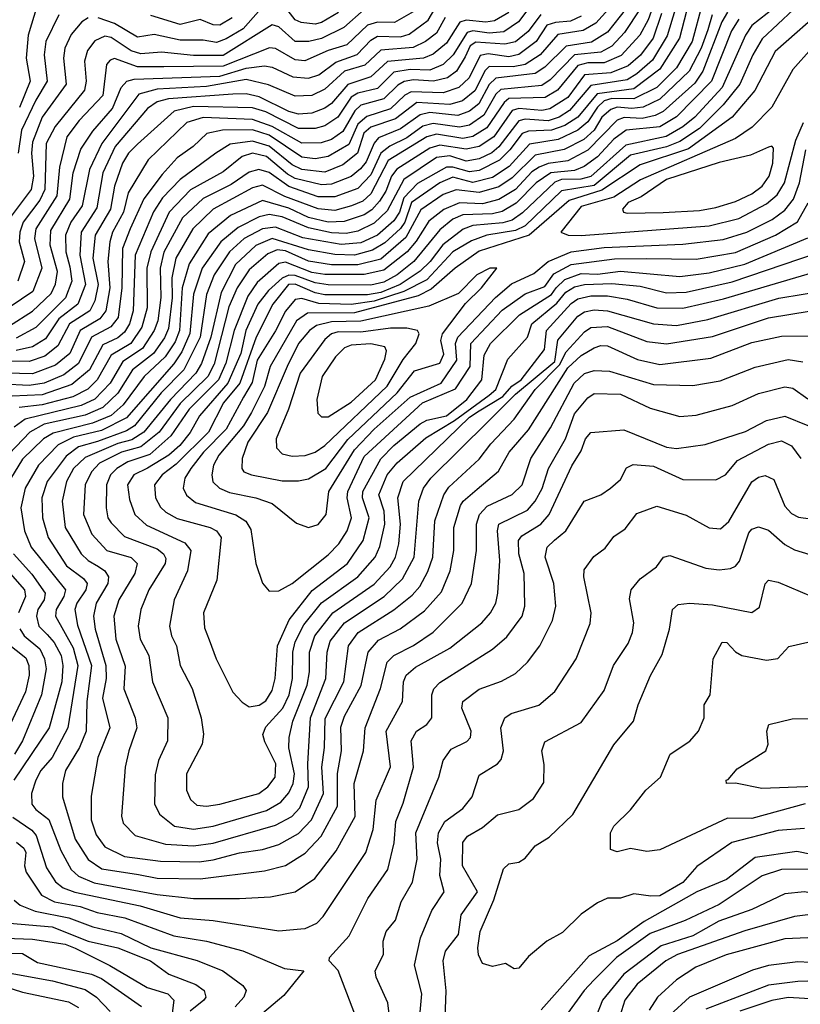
# Model space of a CAD drawing. Extents: x 1308313 to 1441400, y 959662 to 1036319.
# Tile 329 of 656: x 1358736 to 1361112, y 1009573 to 1012572. Entities that reach past the tile are written whole.
import ezdxf

# ---------------------------------------------------------------- set-up
doc = ezdxf.new("R2010")
doc.units = 0

msp = doc.modelspace()

# ---------------------------------------------------------------- linework, layer by layer
at = {"layer": '0CON10XD'}
for points in [[(1360756.1, 1012683.9), (1360707.4, 1012522.6), (1360661.8, 1012448.2), (1360615, 1012406.5), (1360585, 1012388.7), (1360475, 1012371.7), (1360409.9, 1012295), (1360378.4, 1012275), (1360345, 1012263.9), (1360275, 1012268.4), (1360255, 1012264), (1360195, 1012184.9), (1360173.4, 1012166.6), (1360135, 1012148), (1360095, 1012140.9), (1360045, 1012156.8), (1360005, 1012152.1), (1359905.4, 1012085), (1359855, 1011989.2), (1359815, 1011951.8), (1359765, 1011928.1), (1359729.7, 1011920.3), (1359685, 1011922.9), (1359615, 1011938.2), (1359535, 1011971.4), (1359495, 1011978.6), (1359465, 1011970.8), (1359401.5, 1011938.5), (1359348.6, 1011895), (1359292, 1011815), (1359265, 1011735.5), (1359254.2, 1011615.8), (1359229.7, 1011560.3), (1359205, 1011523.3), (1359060.9, 1011359.1), (1358985, 1011320.9), (1358899.9, 1011300.1), (1358852.9, 1011277.1), (1358793.3, 1011215), (1358752.6, 1011145), (1358740.1, 1011085), (1358750.9, 1011015), (1358770.9, 1010965), (1358875.4, 1010835.4), (1358870.7, 1010815), (1358846.8, 1010775), (1358845.5, 1010755), (1358898.7, 1010658.7), (1358912.9, 1010605), (1358882.2, 1010415), (1358834.8, 1010325), (1358800.3, 1010285), (1358785.5, 1010255), (1358772.4, 1010215), (1358772.7, 1010182.7), (1358785, 1010165.8), (1358825.3, 1010135.3), (1358861.1, 1010041.1), (1358893.1, 1009983.1), (1358915, 1009963.6), (1358963, 1009943), (1359155, 1009907.7), (1359264.8, 1009895.2), (1359405, 1009894.8)], [(1361187.2, 1012692.8), (1360996.4, 1012513.6), (1360967.2, 1012465), (1360928.4, 1012375), (1360877.3, 1012312.7), (1360805, 1012240.4), (1360745, 1012200.4), (1360705, 1012184.9), (1360595, 1012159.1), (1360485, 1012066.9), (1360385, 1012050), (1360275, 1011943.4), (1360245, 1011929.9), (1360158.5, 1011915), (1360111.6, 1011898.4), (1360055, 1011864.9), (1359975, 1011779.9), (1359905.7, 1011744.3), (1359815, 1011714.5), (1359745, 1011704.4), (1359646.9, 1011707), (1359595, 1011722.6), (1359575, 1011720), (1359545, 1011684.4), (1359515, 1011624.4), (1359458.5, 1011535), (1359443.4, 1011466.6), (1359417.5, 1011422.5), (1359364.4, 1011325), (1359295.6, 1011255), (1359256.9, 1011205), (1359239, 1011175), (1359233.8, 1011145), (1359244, 1011124), (1359271.5, 1011101.5), (1359394, 1011064), (1359424.8, 1011044.8), (1359439.2, 1011019.2), (1359455.3, 1010915.3), (1359475.5, 1010855.5), (1359495, 1010831.2)], [(1361105, 1012664.4), (1360965, 1012554.4), (1360945, 1012524.2), (1360874.7, 1012365), (1360791.1, 1012275), (1360754.3, 1012245.7), (1360703.9, 1012216.1), (1360580.8, 1012189.2), (1360475, 1012094.6), (1360443.9, 1012086.1), (1360385, 1012084.8), (1360365, 1012076.4), (1360266.6, 1011983.4), (1360235, 1011961.4), (1360206.8, 1011953.2), (1360115.4, 1011944.6), (1360086.2, 1011933.8), (1360024.1, 1011885.9), (1359985.8, 1011835), (1359955, 1011805.6), (1359894.1, 1011765), (1359835, 1011740.7), (1359795, 1011733.6), (1359665, 1011733.3), (1359635, 1011739.5), (1359575, 1011766.6), (1359554.2, 1011765), (1359507.1, 1011705), (1359456.3, 1011605), (1359405.8, 1011465), (1359356.8, 1011405), (1359310.9, 1011315), (1359212.2, 1011217.8), (1359170.2, 1011185), (1359146.6, 1011155), (1359149.5, 1011115), (1359165, 1011086.8), (1359181.4, 1011071.4), (1359215, 1011052.7), (1359315.4, 1011025), (1359335, 1011014.7), (1359349.8, 1010995), (1359336.2, 1010865), (1359295.8, 1010765), (1359299.1, 1010719.1), (1359312.6, 1010682.6), (1359334, 1010625), (1359385, 1010523.3), (1359412.9, 1010492.9), (1359435, 1010478.9)], [(1360295, 1012618.9), (1360254.8, 1012565.2), (1360209.7, 1012535), (1360165, 1012530.2), (1360115, 1012537.3), (1360097.7, 1012532.3), (1360055.1, 1012464.9), (1360025, 1012434.9), (1359985, 1012418.3), (1359925, 1012420.3), (1359875, 1012411.4), (1359825, 1012362.2), (1359765, 1012347.6), (1359745, 1012335.9), (1359704.8, 1012275.2), (1359665, 1012248.2), (1359635, 1012240.6), (1359585, 1012240.5), (1359485, 1012290.9), (1359445, 1012303.6), (1359265, 1012307.5), (1359206.8, 1012293.2), (1359095, 1012193), (1359067.6, 1012165), (1359049.5, 1012135), (1359024.9, 1012065.1), (1359012.9, 1011995), (1358965.6, 1011915), (1358959.2, 1011845), (1358975.3, 1011764.7), (1358965.3, 1011715), (1358949.6, 1011685), (1358887.8, 1011645), (1358851.9, 1011578.1), (1358813.1, 1011546.9), (1358765, 1011530.6), (1358645, 1011532.7)], [(1360668.1, 1012625), (1360648.8, 1012571.2), (1360623.3, 1012525), (1360567.3, 1012462.7), (1360515, 1012440.2), (1360465, 1012440), (1360435, 1012432.4), (1360373.4, 1012356.6), (1360335.5, 1012334.5), (1360225, 1012331.4), (1360210.6, 1012319.4), (1360158.1, 1012241.9), (1360115, 1012216), (1360085, 1012210.2), (1360005, 1012223.3), (1359975, 1012214.7), (1359857.3, 1012142.7), (1359805, 1012041.2), (1359780.5, 1012019.5), (1359746, 1012005), (1359695, 1011990.3), (1359645, 1011996), (1359543.6, 1012033.6), (1359475, 1012067.6), (1359445, 1012059.4), (1359324.9, 1011995.1), (1359263.1, 1011935), (1359211.1, 1011845), (1359199.1, 1011785), (1359200.1, 1011725), (1359188.7, 1011631.3), (1359177.2, 1011602.8), (1359143.2, 1011555), (1359079.1, 1011505), (1359035, 1011434.6), (1358989.4, 1011390.6), (1358935, 1011367), (1358810.3, 1011339.7), (1358766.5, 1011315), (1358660.7, 1011205)], [(1358705, 1011639.4), (1358775, 1011684), (1358832.4, 1011737.6), (1358845, 1011766.4), (1358851.1, 1011805), (1358828.7, 1011885), (1358830.8, 1011929.2), (1358889.1, 1012025), (1358898.6, 1012105), (1358922.7, 1012177.3), (1358958.3, 1012231.7), (1359018.5, 1012301.5), (1359045.3, 1012364.7), (1359062.1, 1012385), (1359085, 1012390.2), (1359345, 1012400), (1359425, 1012423.8), (1359481.2, 1012431.2), (1359505, 1012427.2), (1359567.8, 1012397.8), (1359615, 1012393.2), (1359646.3, 1012403.7), (1359698.1, 1012441.9), (1359763.8, 1012466.2), (1359805, 1012509), (1359825, 1012521.5), (1359895, 1012519.4), (1359922, 1012528), (1359979.3, 1012570.7), (1360013.2, 1012626.8)], [(1360547.7, 1012625), (1360489.3, 1012560.7), (1360451.4, 1012538.6), (1360373.8, 1012526.2), (1360320.3, 1012465), (1360275.1, 1012434.9), (1360237.7, 1012427.7), (1360165, 1012429.2), (1360152.8, 1012417.2), (1360121.8, 1012355), (1360083.8, 1012325), (1360045, 1012313.1), (1359945, 1012320), (1359879.8, 1012270.2), (1359805, 1012244.2), (1359783.8, 1012226.2), (1359764.8, 1012165.2), (1359720, 1012130), (1359665, 1012107.3), (1359595, 1012115.4), (1359565, 1012129.3), (1359495, 1012186.6), (1359445, 1012201.5), (1359377, 1012193), (1359333.4, 1012165), (1359225, 1012084.8), (1359170.8, 1012029.2), (1359143.1, 1011986.9), (1359088.1, 1011855), (1359081.1, 1011685), (1359070.1, 1011645), (1359055, 1011620.1), (1359035, 1011602.7), (1358988.8, 1011581.2), (1358948.7, 1011505), (1358895, 1011460.5), (1358805, 1011428.7), (1358713.1, 1011425)], [(1360773.2, 1012625), (1360744.3, 1012515), (1360685, 1012420.6), (1360605, 1012361.6), (1360494.1, 1012345.9), (1360434.8, 1012275.2), (1360395, 1012249.1), (1360355, 1012235.4), (1360285, 1012232.3), (1360265.2, 1012225), (1360228.5, 1012175), (1360196.1, 1012143.9), (1360135, 1012111.9), (1360105, 1012108), (1360055, 1012122.8), (1360035, 1012122.2), (1359946.9, 1012073.1), (1359905, 1012028.9), (1359892.6, 1011985), (1359875, 1011959.5), (1359825, 1011915.7), (1359775, 1011891.6), (1359715, 1011886.9), (1359597.5, 1011907.5), (1359515, 1011939.9), (1359475, 1011934.5), (1359418.9, 1011905), (1359375, 1011864.2), (1359328.4, 1011795), (1359305.1, 1011735), (1359285.1, 1011604.9), (1359235.6, 1011505), (1359166.7, 1011435), (1359085.4, 1011334.6), (1359060.9, 1011319.1), (1358973.1, 1011286.9), (1358915, 1011270.7), (1358877.5, 1011242.5), (1358820.1, 1011165), (1358803.3, 1011115), (1358805.8, 1011055), (1358823.1, 1010995), (1358878.8, 1010908.8), (1358930.2, 1010870.2), (1358941.7, 1010855), (1358937.3, 1010835), (1358910.4, 1010795), (1358904.3, 1010775), (1358912.3, 1010727.7), (1358954.3, 1010605), (1358940.8, 1010495), (1358938.1, 1010405), (1358918.2, 1010355), (1358875.6, 1010285), (1358866.7, 1010245), (1358866.4, 1010205), (1358905, 1010075.4), (1358944.3, 1010014.3), (1358986.4, 1009985), (1359097.8, 1009967.8), (1359155, 1009956.9), (1359285, 1009954.9)], [(1359485, 1012621.6), (1359416.1, 1012543.9), (1359365, 1012513), (1359335, 1012502), (1359295, 1012509.2), (1359225, 1012509.8), (1359145, 1012526.6), (1359095, 1012518.2), (1359025, 1012559.8), (1358975, 1012577.8)], [(1359706.2, 1012593.8), (1359655, 1012563.3), (1359635, 1012557.8), (1359593.1, 1012563.1), (1359575, 1012571.6), (1359535, 1012622.4)], [(1359940.6, 1012599.4), (1359876.7, 1012563.3), (1359825, 1012564.3), (1359795.2, 1012555), (1359732.1, 1012495), (1359675, 1012478.1), (1359603.8, 1012446.2), (1359575, 1012449.1), (1359515, 1012484.1), (1359496.2, 1012486.2), (1359355, 1012429.9), (1359175, 1012428.6), (1359095, 1012428.2), (1359025, 1012453.9), (1359011.2, 1012448.8), (1359000, 1012435), (1358989.1, 1012340.9), (1358917.2, 1012265), (1358879.2, 1012215), (1358857.3, 1012122.7), (1358848.9, 1012035), (1358785.1, 1011935), (1358781.7, 1011905), (1358803.5, 1011815), (1358776.1, 1011743.9), (1358675, 1011676)], [(1360690.1, 1012590.1), (1360663.8, 1012515), (1360626.2, 1012463.8), (1360588.5, 1012431.5), (1360535, 1012410.3), (1360455.8, 1012404.2), (1360404.4, 1012335), (1360349.9, 1012299.9), (1360325, 1012294.7), (1360255, 1012301), (1360235, 1012295.1), (1360178.9, 1012215), (1360134.9, 1012185.1), (1360095, 1012177.2), (1360015, 1012189.3), (1359985, 1012180.2), (1359884, 1012116), (1359868, 1012095), (1359850.8, 1012049.2), (1359831.3, 1012018.7), (1359807.8, 1011992.2), (1359785, 1011977.3), (1359723.4, 1011956.6), (1359675, 1011955.4), (1359615, 1011969.3), (1359555, 1011997.9), (1359475, 1012021.2), (1359377.3, 1011975), (1359310.1, 1011919.9), (1359251.9, 1011828.1), (1359230.9, 1011755), (1359222.2, 1011625), (1359209.7, 1011590.3), (1359179.2, 1011545), (1359114.6, 1011485), (1359051.1, 1011398.9), (1359015, 1011366.5), (1358957.4, 1011342.6), (1358837.9, 1011312.1), (1358808.8, 1011295), (1358745, 1011233.2), (1358697.2, 1011155)], [(1360625.1, 1012605), (1360577, 1012533), (1360538.6, 1012491.4), (1360505, 1012472.7), (1360424.8, 1012465), (1360351, 1012389), (1360325, 1012371.8), (1360200.9, 1012359.1), (1360185.6, 1012344.4), (1360149, 1012281), (1360105, 1012250.8), (1360075, 1012244.1), (1359995, 1012255.1), (1359962.9, 1012247.1), (1359915, 1012211.6), (1359863.2, 1012186.8), (1359835, 1012165.5), (1359805, 1012099.1), (1359765, 1012057.8), (1359695, 1012032.4), (1359645, 1012031.9), (1359555, 1012063.4), (1359495, 1012106.7), (1359464.4, 1012115.6), (1359435, 1012107), (1359379.8, 1012070.2), (1359295, 1012027.6), (1359231.3, 1011968.7), (1359175, 1011863.8), (1359163.5, 1011815), (1359165.3, 1011725.3), (1359156.6, 1011655), (1359145.8, 1011625), (1359110.2, 1011569.8), (1359049.6, 1011530.4), (1359011.9, 1011465), (1358965, 1011416.4), (1358923.7, 1011396.3), (1358753, 1011355), (1358719.3, 1011330.7)], [(1360225, 1012593.7), (1360181.8, 1012568.2), (1360155, 1012563.9), (1360095, 1012569.8), (1360075.6, 1012564.4), (1360035, 1012500.2), (1359995, 1012467), (1359965, 1012454.1), (1359856.1, 1012443.9), (1359805, 1012397.4), (1359735, 1012374.5), (1359685, 1012316.7), (1359665, 1012301.8), (1359625, 1012286.7), (1359585, 1012284.2), (1359555, 1012292.6), (1359465, 1012337), (1359425, 1012345.8), (1359384.9, 1012344.9), (1359188.9, 1012331.1), (1359155, 1012321.2), (1359125, 1012301.5), (1359026.9, 1012185), (1358989.6, 1012105), (1358971.4, 1011998.6), (1358923.3, 1011925), (1358919.1, 1011855), (1358936.1, 1011765), (1358913, 1011705), (1358855, 1011661.1), (1358815, 1011599.7), (1358775, 1011575.6), (1358725.6, 1011564.4)], [(1359785, 1012603.1), (1359722.4, 1012547.6), (1359655.2, 1012514.8), (1359615.8, 1012505.8), (1359575, 1012505.8), (1359525, 1012550.4), (1359505, 1012555.9), (1359355, 1012463.1), (1359265, 1012462.3), (1359167.6, 1012472.4), (1359105, 1012467.6), (1359075, 1012477.3), (1359015, 1012517.2), (1358995, 1012521.4), (1358965, 1012507.1), (1358942.3, 1012477.7), (1358933.3, 1012445), (1358938.6, 1012385), (1358933.2, 1012356.8), (1358843.7, 1012246.3), (1358817.1, 1012195), (1358812.5, 1012055), (1358797.8, 1012022.2), (1358746.6, 1011955), (1358736.7, 1011925), (1358734.9, 1011895), (1358750.5, 1011835), (1358730.9, 1011775)], [(1358789.8, 1012615), (1358762.1, 1012525), (1358755.9, 1012455), (1358767.5, 1012385), (1358735.8, 1012304.2)], [(1360812.3, 1012615), (1360782.8, 1012505), (1360735.1, 1012425), (1360675, 1012365.1), (1360605, 1012330.2), (1360538.3, 1012331.6), (1360515, 1012325.1), (1360494.4, 1012305.6), (1360465, 1012260.2), (1360435.1, 1012234.9), (1360375, 1012206.9), (1360287.8, 1012192.2), (1360225.6, 1012125), (1360175, 1012090.9), (1360115, 1012075.4), (1360055, 1012091.8), (1360014.5, 1012075), (1359928.7, 1012015), (1359908.4, 1011955), (1359895, 1011936), (1359848, 1011892), (1359810, 1011870), (1359755, 1011854.4), (1359695, 1011856.9), (1359615, 1011870.6), (1359505, 1011904.9), (1359455, 1011884.4), (1359393.5, 1011826.5), (1359348.9, 1011741.1), (1359318.1, 1011605), (1359289.6, 1011525), (1359272.6, 1011495), (1359194.7, 1011415), (1359113.6, 1011315), (1359077.9, 1011292.2), (1359035, 1011281.3), (1358935, 1011238.5), (1358900.4, 1011205), (1358878.4, 1011165), (1358865.5, 1011105), (1358874.5, 1011025), (1358923.6, 1010945), (1358944.3, 1010924.3), (1358976, 1010906), (1358995, 1010892.8), (1359006.4, 1010875), (1359004, 1010855), (1358969.4, 1010795), (1358960.7, 1010755), (1358965.7, 1010715), (1358998, 1010605), (1358999.1, 1010565), (1358987.8, 1010505), (1359010.2, 1010415), (1358974.3, 1010325), (1358953.2, 1010206.8), (1358954, 1010135), (1358969, 1010089), (1358995, 1010052), (1359055, 1010022.5), (1359165, 1010008.6), (1359282.8, 1010007.2)], [(1360890.9, 1012595), (1360873.7, 1012565), (1360815.1, 1012414.9), (1360791.5, 1012378.5), (1360695, 1012292), (1360670.5, 1012279.5), (1360631.1, 1012271.1), (1360576.5, 1012273.5), (1360555, 1012265.3), (1360465, 1012173.9), (1360405, 1012141.5), (1360345, 1012133.8), (1360317.4, 1012122.6), (1360295, 1012108.2), (1360245, 1012054.7), (1360195, 1012024.5), (1360145, 1012011.1), (1360075, 1012014.2), (1360026.7, 1011993.3), (1359981.5, 1011958.5), (1359943, 1011897), (1359915.2, 1011864.8), (1359845, 1011808.8), (1359784.3, 1011795.7), (1359665, 1011795.4), (1359625, 1011801.5), (1359545, 1011832.8), (1359525, 1011828.9), (1359458.6, 1011771.4), (1359430.4, 1011729.6), (1359388.9, 1011625), (1359364, 1011526), (1359341.2, 1011475), (1359251.9, 1011385), (1359196.1, 1011303.9), (1359132.7, 1011247.3), (1359064.8, 1011225), (1359031.5, 1011205), (1359012.3, 1011185), (1359000.3, 1011155), (1358999.1, 1011085), (1359004.8, 1011055), (1359015, 1011038.8), (1359055, 1010997.5), (1359155, 1010960.5), (1359174.3, 1010945), (1359180.5, 1010930.5), (1359179.1, 1010915), (1359129.2, 1010835), (1359105.2, 1010775), (1359096.6, 1010725), (1359102.9, 1010685), (1359129.1, 1010635), (1359140.5, 1010555), (1359187.1, 1010445), (1359186.2, 1010375), (1359158.2, 1010315), (1359148.5, 1010271.5), (1359146.7, 1010183.3), (1359161.9, 1010151.9), (1359207.8, 1010115), (1359265, 1010106.2)], [(1361195.4, 1012614.6), (1361035.6, 1012475), (1360974.1, 1012355.9), (1360905.1, 1012274.9), (1360771.6, 1012178.4), (1360625, 1012129.7), (1360507.7, 1012052.3), (1360408.5, 1012021.5), (1360287.1, 1011915), (1360135, 1011866.7), (1360061.7, 1011815), (1359988.8, 1011751.2), (1359949.3, 1011730.7), (1359755, 1011678.5), (1359611.7, 1011678.3), (1359578.5, 1011655), (1359498.8, 1011515), (1359480.8, 1011455), (1359441.7, 1011375), (1359417.7, 1011335), (1359342.1, 1011245), (1359326.5, 1011215), (1359320.7, 1011185), (1359324.5, 1011164.5), (1359344.6, 1011144.6), (1359375, 1011131.6), (1359455.4, 1011115.4), (1359505, 1011098.4), (1359578.4, 1011038.4), (1359615, 1011025.5)], [(1360583.2, 1012606.8), (1360525, 1012534.2), (1360476.5, 1012503.5), (1360399, 1012491), (1360335, 1012426.8), (1360305, 1012407.9), (1360185, 1012394), (1360165, 1012374.3), (1360134.1, 1012315), (1360105, 1012292.8), (1360069.7, 1012279.7)], [(1360322.2, 1012587.8), (1360284.2, 1012535.8), (1360245, 1012504), (1360213.3, 1012496.7), (1360125, 1012503.5), (1360107.7, 1012492.3), (1360091.8, 1012458.2), (1360066, 1012415), (1360038.8, 1012395), (1359995.9, 1012384.1), (1359935, 1012388.6), (1359906.1, 1012383.9), (1359887.2, 1012372.8), (1359845, 1012330.9), (1359775, 1012310.9), (1359756, 1012294), (1359719.3, 1012230.7), (1359685, 1012207.3), (1359653.8, 1012196.2), (1359595, 1012195.5), (1359505, 1012246.9), (1359445, 1012268.2), (1359295, 1012273.8), (1359245, 1012258.8), (1359126.9, 1012145), (1359066.1, 1012043.9), (1359052.1, 1011985), (1359019, 1011925), (1359010, 1011895), (1359004.5, 1011835), (1359010.5, 1011755), (1358998.5, 1011685), (1358979.8, 1011660.2), (1358920.3, 1011625), (1358888.3, 1011555), (1358845, 1011519), (1358775, 1011492.7), (1358655, 1011495.7)], [(1360445, 1012582), (1360413, 1012567), (1360367.3, 1012562.7), (1360340.8, 1012555), (1360307.9, 1012505), (1360255, 1012465.3), (1360225, 1012458.8), (1360162, 1012468), (1360137.3, 1012462.7), (1360104.6, 1012395), (1360072.9, 1012365), (1360025, 1012349.4), (1359927.6, 1012352.4), (1359908.3, 1012341.7), (1359865, 1012300.3), (1359792.8, 1012277.2), (1359765, 1012253.1), (1359737.9, 1012192.1), (1359674.9, 1012155.1), (1359635, 1012148.3), (1359595, 1012153.5), (1359495, 1012220), (1359445, 1012236), (1359353.8, 1012235), (1359305.4, 1012225), (1359264.2, 1012185.8), (1359215, 1012150.6), (1359169.8, 1012100.2), (1359113.7, 1012026.3), (1359072.4, 1011935), (1359049.5, 1011875), (1359047.5, 1011755), (1359035.8, 1011665), (1359013.4, 1011636.6), (1358954.9, 1011605), (1358915.1, 1011525), (1358870.2, 1011489.8), (1358811.1, 1011465), (1358765, 1011457.5), (1358685, 1011461.6)], [(1358945, 1012577), (1358925, 1012565.2), (1358893.3, 1012526.7), (1358873.9, 1012485), (1358869.7, 1012455), (1358877.5, 1012375), (1358804.4, 1012275), (1358775, 1012198.4), (1358771.6, 1012165), (1358777.8, 1012095), (1358771, 1012055), (1358703.7, 1011965)], [(1360031.6, 1012578.4), (1360005, 1012530.8), (1359970.9, 1012505), (1359933.4, 1012486.6), (1359835, 1012479.4), (1359786.7, 1012433.3), (1359724.8, 1012415), (1359665, 1012359.9), (1359625, 1012340.7), (1359575, 1012338.5), (1359493.5, 1012373.5), (1359425, 1012389.7), (1359305, 1012368.3), (1359155, 1012360.6), (1359098.4, 1012345), (1358985.9, 1012195), (1358948.3, 1012115), (1358926.7, 1012005), (1358891.4, 1011955), (1358876, 1011915), (1358876.2, 1011865), (1358888.8, 1011818.8), (1358894.7, 1011775), (1358876, 1011725), (1358785.7, 1011634.3), (1358725, 1011601.4)], [(1358855, 1012586.7), (1358815.5, 1012505), (1358810.3, 1012465), (1358819.7, 1012385), (1358785, 1012327), (1358742.1, 1012235), (1358731.9, 1012165)], [(1360843.5, 1012586.5), (1360830.5, 1012540.5), (1360810.7, 1012485), (1360773.8, 1012415), (1360685, 1012329.5), (1360634.2, 1012305.8), (1360599.1, 1012300.9), (1360555, 1012305.7), (1360535, 1012297.9), (1360508.5, 1012275), (1360484.9, 1012235), (1360453, 1012207), (1360393.4, 1012176.6), (1360305, 1012159.1), (1360235, 1012089.9), (1360195, 1012062.6), (1360135, 1012045.2), (1360065, 1012053.2), (1360025, 1012039.1), (1359956.9, 1011993.1), (1359911.2, 1011908.8), (1359835, 1011842), (1359765, 1011825.1), (1359685, 1011825.1), (1359615, 1011835.8), (1359545, 1011867.4), (1359519.6, 1011870.4), (1359491.5, 1011858.5), (1359435, 1011810), (1359398.2, 1011755), (1359373.1, 1011696.9), (1359327.8, 1011522.2), (1359308.9, 1011485), (1359225, 1011402.8), (1359160.6, 1011315), (1359105, 1011270.4), (1359045.8, 1011254.2), (1358979.5, 1011220.5), (1358954.2, 1011195), (1358935.2, 1011155), (1358930.2, 1011065), (1358956, 1011005), (1359001.4, 1010955), (1359075, 1010933.3), (1359093.8, 1010915), (1359086.3, 1010885), (1359038.3, 1010805), (1359022.6, 1010755), (1359028.4, 1010685), (1359057.5, 1010602.5), (1359053.4, 1010533.4), (1359088.1, 1010445), (1359093.1, 1010415), (1359068, 1010345), (1359057.6, 1010295), (1359045.8, 1010145.8), (1359050.8, 1010125), (1359087.2, 1010087.2), (1359180.4, 1010060.4), (1359265, 1010055.1)], [(1360925, 1012573.6), (1360902.4, 1012537.6), (1360842, 1012385), (1360735, 1012275.4), (1360684.6, 1012245.4), (1360582.6, 1012235), (1360545, 1012208.2), (1360495, 1012153.6), (1360454, 1012125), (1360425, 1012112.8), (1360352.6, 1012105), (1360307.9, 1012075), (1360247, 1012013), (1360205, 1011987.2), (1360175, 1011980.3), (1360085, 1011977.6), (1360055, 1011963.8), (1360015, 1011931.2), (1359935.4, 1011835), (1359885, 1011794.7), (1359845, 1011772.6), (1359805, 1011763), (1359675, 1011763.8), (1359635, 1011769.9), (1359575, 1011792.9), (1359555, 1011793.3), (1359535.3, 1011784.7), (1359493.2, 1011746.8), (1359461, 1011705), (1359424.3, 1011625), (1359409.1, 1011555), (1359369.8, 1011465), (1359283.2, 1011365), (1359255.1, 1011314.9), (1359224, 1011275), (1359190, 1011245), (1359125, 1011206.1), (1359083.2, 1011185), (1359064.1, 1011155), (1359070.4, 1011110.4), (1359086.5, 1011065), (1359122.4, 1011032.4), (1359238.3, 1010978.3), (1359257, 1010955), (1359247.3, 1010892.7), (1359206.2, 1010805), (1359192.3, 1010725), (1359198.4, 1010695), (1359213.7, 1010665), (1359224.7, 1010605), (1359261.1, 1010535), (1359288.8, 1010445), (1359295.3, 1010395.3), (1359291.3, 1010365), (1359244.2, 1010275), (1359244.2, 1010225), (1359256.2, 1010196.2), (1359275, 1010179.7), (1359305, 1010176.6)], [(1359383.1, 1012576.9), (1359345, 1012554.6), (1359325, 1012555.7), (1359285, 1012571.9), (1359225, 1012556.8), (1359135, 1012584.9)], [(1361147.2, 1012485), (1361089.8, 1012420.2), (1361025.1, 1012304.9), (1360965.6, 1012244.4), (1360915, 1012209.7), (1360626, 1012084), (1360545, 1012031.6), (1360445, 1012002.7), (1360382.9, 1011925), (1360405.7, 1011915.7), (1360445, 1011914.6)], [(1360069.7, 1012279.7), (1359985, 1012288.6), (1359955, 1012281.9), (1359895, 1012239.7), (1359828.5, 1012211.5), (1359814.8, 1012195.2), (1359791, 1012139), (1359773, 1012117), (1359745, 1012094.6), (1359685, 1012071), (1359655, 1012068.4), (1359575, 1012087.9), (1359551.1, 1012101.1), (1359487.8, 1012155), (1359445, 1012165.3), (1359412.9, 1012155), (1359355, 1012108.4), (1359256.3, 1012053.7), (1359191, 1011985), (1359135.1, 1011865), (1359123.2, 1011815), (1359123.9, 1011693.9), (1359107.9, 1011635), (1359074.4, 1011585.6), (1359015, 1011549.5), (1358971.8, 1011475), (1358943.6, 1011446.4), (1358897.4, 1011422.6), (1358805, 1011398.2), (1358735, 1011390.3)], [(1360445, 1011914.6), (1360835, 1011943.9), (1360925, 1011965.9), (1361009.2, 1012010.8), (1361041.6, 1012038.4), (1361064.1, 1012075), (1361098.6, 1012205), (1361121.4, 1012258.6)], [(1359615, 1011025.5), (1359645, 1011034.6), (1359669.1, 1011065), (1359677.4, 1011135), (1359755, 1011262), (1359815, 1011324.1), (1359925, 1011422), (1360018.7, 1011465), (1360066.9, 1011535), (1360062.4, 1011585), (1360069.5, 1011605), (1360184.4, 1011725.6), (1360233.2, 1011766.8), (1360301.2, 1011798.8), (1360345, 1011834.9), (1360415.2, 1011864.8), (1360515, 1011878.1), (1360755, 1011888.2), (1360877.3, 1011902.7), (1360949.7, 1011925), (1361026.5, 1011963.5), (1361065, 1011991.4), (1361091.5, 1012025), (1361110.2, 1012075), (1361128.9, 1012175)], [(1360585, 1011982.9), (1360695, 1011984.6), (1360805, 1011990.5), (1360855, 1011999.7), (1360915, 1012017.6), (1360965, 1012041.8), (1360995.6, 1012065), (1361017.6, 1012095), (1361029, 1012135), (1361030.9, 1012180.9), (1361025, 1012186.4), (1361015, 1012183.6), (1360960.8, 1012159.2), (1360865, 1012136.4), (1360705, 1012084.6), (1360627.9, 1012032.1), (1360588.5, 1012015), (1360570.9, 1011995), (1360574.4, 1011985), (1360585, 1011982.9)], [(1359495, 1010831.2), (1359525, 1010832.2), (1359565, 1010854.7), (1359675, 1010942.2), (1359707.5, 1010975), (1359733.1, 1011015), (1359745.6, 1011054.4), (1359732.7, 1011115), (1359735.1, 1011135), (1359785, 1011241), (1359962.1, 1011405), (1360062.8, 1011447.2), (1360107, 1011515), (1360109.8, 1011585), (1360205, 1011687.4), (1360275, 1011736.4), (1360335, 1011759.5), (1360361.9, 1011798.1), (1360415, 1011825.9), (1360547, 1011843), (1360645, 1011844.1), (1360795, 1011842.1), (1360915, 1011862.2), (1361036.8, 1011915), (1361104.1, 1011955.9), (1361135.9, 1012014.1)], [(1359435, 1010478.9), (1359465, 1010483.9), (1359485, 1010497.1), (1359505, 1010528.9), (1359513.7, 1010565), (1359521, 1010665), (1359556.5, 1010743.5), (1359626.7, 1010833.2), (1359734.1, 1010915.9), (1359782.1, 1010985), (1359799.7, 1011055), (1359779.5, 1011115), (1359780.2, 1011135), (1359835, 1011234), (1359874.8, 1011275), (1359955, 1011341.3), (1359975, 1011352), (1360035.2, 1011365), (1360097.3, 1011415), (1360142.7, 1011475), (1360149.7, 1011550.3), (1360169.1, 1011585), (1360257.2, 1011672.8), (1360354.9, 1011735), (1360368.9, 1011755), (1360395, 1011780.6), (1360445, 1011798.3), (1360495, 1011796.2), (1360565, 1011805.7), (1360745, 1011789.7), (1360835, 1011800.6), (1360942.9, 1011827.1), (1361135, 1011907.3)], [(1359305, 1010176.6), (1359345, 1010182.5), (1359463.8, 1010215), (1359491.6, 1010235), (1359513.5, 1010265), (1359516, 1010305), (1359481.8, 1010371.8), (1359476.4, 1010395), (1359485, 1010417.5), (1359537.4, 1010475), (1359556.5, 1010515), (1359566.1, 1010565), (1359567.1, 1010645), (1359575, 1010677.3), (1359601.1, 1010728.9), (1359654.6, 1010795.4), (1359765.6, 1010874.4), (1359818.1, 1010935), (1359832.5, 1010967.5), (1359847.6, 1011035), (1359845.4, 1011075), (1359829.7, 1011125), (1359854.9, 1011185.1), (1359885, 1011222.3), (1359972.1, 1011297.9), (1360059.1, 1011350.9), (1360165, 1011428.3), (1360185.1, 1011445), (1360222.1, 1011537.9), (1360282.3, 1011605), (1360295.2, 1011645), (1360371.3, 1011708.7), (1360398, 1011742), (1360425, 1011758.2), (1360455, 1011765.3), (1360538, 1011768), (1360625, 1011759.8), (1360705, 1011740.1), (1360765, 1011741.5), (1360905, 1011773.6), (1361165, 1011861.6)], [(1359265, 1010106.2), (1359325, 1010114.9), (1359487.1, 1010162.9), (1359531.2, 1010188.8), (1359555, 1010216.8), (1359568.2, 1010245), (1359572.5, 1010275), (1359555.8, 1010354.2), (1359556.3, 1010385), (1359567.3, 1010435), (1359611.2, 1010545), (1359618.3, 1010585), (1359618.2, 1010645), (1359634.6, 1010695.4), (1359689, 1010765), (1359815, 1010852.3), (1359863.5, 1010905), (1359880, 1010935), (1359890.5, 1010975), (1359895.1, 1011035), (1359887.3, 1011115), (1359903.2, 1011165), (1360105, 1011361.3), (1360135, 1011380.9), (1360206.4, 1011423.6), (1360234.2, 1011455.8), (1360263, 1011475), (1360333.3, 1011566.7), (1360339.3, 1011625), (1360415, 1011707.8), (1360435, 1011721.2), (1360475, 1011730.4), (1360525, 1011730.3), (1360585, 1011720.7), (1360675, 1011693.8), (1360755, 1011692.7), (1360878.8, 1011721.2), (1361195.1, 1011814.9)], [(1359535, 1011167), (1359585, 1011167), (1359615, 1011173.7), (1359668, 1011205), (1359735, 1011292.8), (1359885.1, 1011435), (1359937.4, 1011502.6), (1360015, 1011525.6), (1360026.7, 1011553.3), (1360018.1, 1011595), (1360023, 1011615), (1360092.7, 1011707.3), (1360141.6, 1011755), (1360188.8, 1011815), (1360166.7, 1011815), (1360127.8, 1011795), (1360071.9, 1011738.1), (1359981, 1011699), (1359775, 1011653.1), (1359685, 1011651.7), (1359639.4, 1011640.6), (1359618.3, 1011625), (1359585, 1011585.6), (1359549.9, 1011515), (1359489.9, 1011375), (1359431, 1011285), (1359413.2, 1011235), (1359412.7, 1011205), (1359418.5, 1011195), (1359441.9, 1011185), (1359535, 1011167)], [(1359265, 1010055.1), (1359325, 1010063.1), (1359515, 1010118), (1359564.7, 1010145.3), (1359588.4, 1010171.6), (1359615.6, 1010235), (1359613, 1010305), (1359620.9, 1010445), (1359668, 1010565), (1359672.2, 1010645), (1359681.1, 1010678.9), (1359725, 1010734.2), (1359845.3, 1010814.7), (1359901.3, 1010868.7), (1359937.1, 1010935), (1359951.2, 1011105), (1359964.8, 1011145), (1359987.3, 1011175), (1360162, 1011348), (1360245, 1011431.4), (1360365, 1011530.7), (1360374, 1011596), (1360435, 1011668.3), (1360455, 1011682.1), (1360485, 1011688.2), (1360525.3, 1011685.3), (1360665, 1011644.9), (1360735, 1011640.5), (1360831, 1011659), (1361046.6, 1011723.4), (1361195, 1011748.2)], [(1359282.8, 1010007.2), (1359325, 1010013.1), (1359405, 1010033.7), (1359475, 1010043.9), (1359525, 1010060), (1359585, 1010092.8), (1359624.5, 1010135), (1359661.1, 1010215), (1359655.6, 1010295), (1359664.1, 1010355), (1359666.3, 1010443.7), (1359722.6, 1010555), (1359736.5, 1010665), (1359766.4, 1010705), (1359875, 1010773.8), (1359931, 1010819), (1359953.7, 1010845), (1359978.9, 1010891.1), (1359993.4, 1010935), (1360000, 1011045), (1360026.9, 1011125), (1360042.6, 1011147.4), (1360135, 1011233.3), (1360169.7, 1011279.7), (1360241.4, 1011355), (1360304.9, 1011445), (1360379.6, 1011520.4), (1360399.7, 1011560.3), (1360455, 1011621.1), (1360475, 1011634.2), (1360525, 1011637.7), (1360645, 1011591.6), (1360705, 1011584), (1360845, 1011606.9), (1361015, 1011663.2), (1361145, 1011684.8)], [(1359565, 1011242.4), (1359605, 1011244.4), (1359635, 1011254.5), (1359665, 1011274.8), (1359854.5, 1011455.5), (1359903.2, 1011536.8), (1359941.5, 1011585), (1359951.8, 1011615), (1359947.3, 1011625), (1359915, 1011632.2), (1359865, 1011632.4), (1359775, 1011619.8), (1359705, 1011621), (1359685.1, 1011614.9), (1359665, 1011598.1), (1359589.4, 1011495), (1359554.3, 1011385.7), (1359516.8, 1011295), (1359518, 1011268), (1359535, 1011249.6), (1359565, 1011242.4)], [(1359285, 1009954.9), (1359480.8, 1009979.2), (1359545, 1009996), (1359605, 1010032.7), (1359653.4, 1010085), (1359703.3, 1010176.6), (1359703.7, 1010276.3), (1359715.5, 1010345), (1359713.2, 1010416.8), (1359725, 1010450), (1359775.9, 1010544.1), (1359796.6, 1010645), (1359827.9, 1010682.1), (1359893.8, 1010716.2), (1359968.6, 1010771.4), (1360020.4, 1010829.6), (1360046.8, 1010893.2), (1360057.7, 1010955), (1360057.6, 1011025), (1360078.3, 1011091.7), (1360085.7, 1011105), (1360128.1, 1011141.9), (1360193.5, 1011196.6), (1360225.6, 1011255), (1360285, 1011322.9), (1360405, 1011511.6), (1360445, 1011548.5), (1360485, 1011572.2), (1360505, 1011579.2), (1360525, 1011577.9), (1360616.3, 1011536.3), (1360685, 1011521.1), (1360839.5, 1011540.5), (1360965, 1011588.6), (1361055, 1011607.9), (1361139.3, 1011609.3)], [(1359655, 1011362.5), (1359675, 1011362.6), (1359745, 1011406.8), (1359819.4, 1011475), (1359847.8, 1011537.8), (1359852.7, 1011562.7), (1359847.5, 1011575), (1359805, 1011584.6), (1359745, 1011580.1), (1359725, 1011572.5), (1359697, 1011545), (1359656.7, 1011485), (1359640.3, 1011415), (1359643.5, 1011373.5), (1359655, 1011362.5)], [(1359405, 1009894.8), (1359499.7, 1009900.3), (1359575, 1009915.3), (1359634.3, 1009955.7), (1359699.7, 1010040.3), (1359757, 1010145), (1359754.6, 1010245), (1359782.2, 1010345), (1359787.5, 1010415), (1359834.2, 1010535), (1359855.1, 1010614.9), (1359875, 1010635.2), (1359934.4, 1010665.6), (1359995, 1010706.6), (1360083.3, 1010795), (1360111.5, 1010855), (1360127, 1010955), (1360126.5, 1011035), (1360135.5, 1011065), (1360159.5, 1011090.5), (1360235, 1011125.2), (1360265.1, 1011154.9), (1360291.5, 1011235), (1360351.8, 1011328.2), (1360424.3, 1011465), (1360455, 1011493.9), (1360485, 1011503.2), (1360531, 1011501), (1360665, 1011460.8), (1360785, 1011457.3), (1360868.3, 1011471.7), (1360975, 1011513.6), (1361075, 1011537), (1361119.5, 1011529.5)], [(1359525, 1009796.8), (1359592.3, 1009802.3), (1359605, 1009804), (1359640.4, 1009819.6), (1359660.1, 1009839.9), (1359789.3, 1010035), (1359812.1, 1010105), (1359821.6, 1010195), (1359864.3, 1010295.7), (1359851.9, 1010405), (1359901, 1010495), (1359904.5, 1010555), (1359912.4, 1010575), (1359940.8, 1010599.2), (1360045, 1010657.8), (1360142.4, 1010735), (1360169.5, 1010765), (1360185.2, 1010795), (1360191.5, 1010825), (1360197.9, 1010925), (1360190.6, 1011015), (1360194.8, 1011035), (1360281.7, 1011078.3), (1360305.1, 1011104.9), (1360326.5, 1011143.5), (1360345.5, 1011205), (1360397.5, 1011295), (1360425, 1011371.1), (1360465, 1011420), (1360485, 1011433.3), (1360565, 1011430.8), (1360655, 1011388.4), (1360745, 1011363.2), (1360795, 1011367.5), (1360905, 1011397), (1360985, 1011433.4), (1361065, 1011453.9), (1361089.1, 1011449.1), (1361135, 1011417)], [(1359774.3, 1009495), (1359705, 1009676), (1359678, 1009705), (1359679.4, 1009715), (1359738.8, 1009781.2), (1359795.3, 1009895), (1359856.4, 1009983.6), (1359875.9, 1010065), (1359880.9, 1010129.1), (1359903.7, 1010185), (1359935.2, 1010295), (1359928, 1010375), (1359943.5, 1010405), (1359975, 1010425.3), (1359990.3, 1010445), (1359990.4, 1010515), (1359996.3, 1010533.7), (1360015, 1010552.6), (1360175, 1010654.1), (1360218.4, 1010691.6), (1360265.2, 1010755), (1360273.3, 1010785), (1360273, 1010837), (1360271.7, 1010885), (1360255.5, 1010945), (1360254.3, 1010985.7), (1360265, 1011000), (1360322, 1011035), (1360347.4, 1011065), (1360416.8, 1011213.2), (1360445, 1011258.2), (1360457.9, 1011295), (1360475, 1011314.2), (1360575, 1011322.1), (1360705, 1011269.6), (1360735, 1011265.7), (1360822.5, 1011277.5), (1360945, 1011317.5), (1361009, 1011351), (1361065, 1011363.7), (1361135, 1011336)], [(1359867.1, 1009495), (1359857, 1009577), (1359821.2, 1009655), (1359818.2, 1009675), (1359843.1, 1009725), (1359842.5, 1009765), (1359851.1, 1009795), (1359880.5, 1009829.5), (1359896.8, 1009885), (1359932, 1009945), (1359945.6, 1010015), (1359942.3, 1010095), (1360011.6, 1010265), (1360024.8, 1010315.2), (1360049.7, 1010350.3), (1360096.8, 1010373.2), (1360107.8, 1010385), (1360110.5, 1010405), (1360082.2, 1010475), (1360084.7, 1010495), (1360135, 1010532.7), (1360203, 1010557), (1360245, 1010580.7), (1360282, 1010615), (1360319.4, 1010665), (1360357.8, 1010742.2), (1360367.9, 1010785), (1360362.4, 1010855), (1360335.2, 1010935), (1360341.2, 1010965), (1360363.9, 1010986.1), (1360398.1, 1011015), (1360454.4, 1011105), (1360505, 1011124.8), (1360534.6, 1011145), (1360565, 1011171.1), (1360583.5, 1011206.5), (1360603.4, 1011216.6), (1360665, 1011211.5), (1360755, 1011171.6), (1360855, 1011170.4), (1360884.3, 1011185.7), (1360920.5, 1011229.5), (1361015, 1011279.3), (1361055, 1011289.1), (1361085, 1011273.9), (1361114.2, 1011235)], [(1359951.6, 1009515), (1359960.6, 1009605), (1359937.7, 1009692.3), (1359955.7, 1009775), (1359991, 1009859), (1360027.8, 1009915), (1360015.2, 1009965.2), (1360017.9, 1010015), (1360008, 1010065), (1360010.4, 1010095), (1360030.6, 1010129.4), (1360085, 1010169.6), (1360113.4, 1010205), (1360135, 1010270.9), (1360190.6, 1010305), (1360201.9, 1010318.1), (1360208.4, 1010345), (1360200.6, 1010415), (1360212.7, 1010445), (1360231.8, 1010458.2), (1360316.5, 1010483.5), (1360364.8, 1010525.2), (1360429.7, 1010625), (1360472.7, 1010732.7), (1360475.3, 1010765), (1360453.2, 1010875), (1360454.2, 1010895.8), (1360483.2, 1010936.8), (1360518.3, 1010961.7), (1360545, 1010997.5), (1360579.3, 1011020.7), (1360615, 1011067.3), (1360675, 1011089.6), (1360765, 1011062.7), (1360834.3, 1011024.3), (1360868.9, 1011021.1), (1360895, 1011043.1), (1360965, 1011164.6), (1360985, 1011178.4), (1361005, 1011183.2), (1361031.2, 1011171.2), (1361065, 1011090.5), (1361085, 1011068.2), (1361107, 1011057), (1361230.7, 1011039.3)], [(1360031.6, 1009531.6), (1360034.3, 1009614.3), (1360024.8, 1009705), (1360032.5, 1009735), (1360072.2, 1009785), (1360079.8, 1009845), (1360129.5, 1009915), (1360084.1, 1009994.1), (1360084.8, 1010065.2), (1360098.9, 1010085), (1360145, 1010111.2), (1360190.1, 1010149.9), (1360255, 1010166.2), (1360299.9, 1010200.1), (1360331.5, 1010248.5), (1360332.8, 1010302.8), (1360325.4, 1010345), (1360335, 1010371.9), (1360445, 1010431.2), (1360515, 1010528.5), (1360543.3, 1010605), (1360588, 1010672), (1360601.6, 1010705), (1360605.3, 1010735), (1360591.8, 1010808.2), (1360596.9, 1010835), (1360625, 1010869.1), (1360674.4, 1010905), (1360695.8, 1010935), (1360715, 1010939.6), (1360825, 1010901.2), (1360865, 1010896.5), (1360899.9, 1010900.1), (1360915, 1010907.1), (1360927.5, 1010922.5), (1360955, 1011008.8), (1360965, 1011020.4), (1360985, 1011027.2), (1361015, 1011016.8), (1361065, 1010973.5), (1361095, 1010956.6), (1361165, 1010935.9)], [(1358717.3, 1010945), (1358773, 1010883), (1358813.6, 1010825), (1358810.7, 1010805), (1358791.5, 1010775), (1358786.8, 1010755), (1358794.5, 1010725), (1358819.3, 1010699.3), (1358841.1, 1010675), (1358862.6, 1010635), (1358867.3, 1010605), (1358863.9, 1010555), (1358825.7, 1010415), (1358717.8, 1010255)], [(1358662.5, 1010935), (1358750.7, 1010835), (1358753.7, 1010815), (1358732.8, 1010765)], [(1361125, 1010108.5), (1361045, 1010102.3), (1360904.1, 1010065.9), (1360797.7, 1009992.3), (1360755, 1009943.3), (1360685, 1009902.7), (1360657.5, 1009902.5), (1360605, 1009908.8), (1360565, 1009895.7), (1360525, 1009896.5), (1360495, 1009881.8), (1360445, 1009846.9), (1360388.5, 1009791.5), (1360340.4, 1009765), (1360285, 1009718.2), (1360255, 1009682.7), (1360241.2, 1009681.2), (1360215, 1009696.7), (1360175, 1009687.5), (1360145, 1009697.5), (1360133, 1009723), (1360130.8, 1009745), (1360138.2, 1009795), (1360179.2, 1009890.8), (1360209.1, 1009985), (1360225, 1010000.4), (1360255, 1010005.4), (1360275, 1010017.7), (1360305, 1010055.5), (1360348.2, 1010081.8), (1360419.3, 1010150.7), (1360545, 1010363.1), (1360604.5, 1010435), (1360618.5, 1010485), (1360656, 1010574), (1360691.8, 1010638.2), (1360714, 1010715), (1360723.2, 1010775), (1360739.9, 1010790.1), (1360775, 1010794.7), (1360845, 1010789.5), (1360965, 1010766.4), (1360987.8, 1010782.2), (1361005, 1010853.8), (1361015.5, 1010864.5), (1361045, 1010858.5), (1361145, 1010815.9)], [(1358736.1, 1010716.1), (1358749.6, 1010695), (1358797.6, 1010655), (1358812.1, 1010625), (1358816.2, 1010595), (1358802.2, 1010515), (1358744.8, 1010375), (1358720.7, 1010335)], [(1358695.6, 1010675), (1358755, 1010627.6), (1358763.8, 1010605), (1358765.4, 1010575), (1358753.6, 1010525), (1358706.7, 1010425)], [(1361127.1, 1010182.9), (1360965, 1010138.5), (1360890.5, 1010139.5), (1360685, 1010043.8), (1360645, 1010038.6), (1360595, 1010047.5), (1360555, 1010037), (1360534.7, 1010044.7), (1360534.4, 1010095), (1360544.1, 1010115), (1360595, 1010165.6), (1360641.8, 1010225), (1360686.6, 1010265), (1360715.7, 1010334.3), (1360775.6, 1010374.4), (1360802.1, 1010405), (1360819.5, 1010445), (1360820, 1010485), (1360837.5, 1010515), (1360847.3, 1010625), (1360874.7, 1010675.3), (1360888.6, 1010675), (1360915, 1010646.2), (1360934.2, 1010635), (1361009.1, 1010620.9), (1361044, 1010626), (1361077.7, 1010662.3), (1361135, 1010675.6)], [(1361155, 1010236.6), (1360995, 1010229.6), (1360915, 1010246), (1360887.5, 1010245), (1360886.7, 1010255), (1360892.2, 1010257.8), (1360920.4, 1010289.6), (1361006.9, 1010345), (1361014.5, 1010365), (1361010, 1010405), (1361016.2, 1010425), (1361087.4, 1010442.6), (1361155, 1010443.5)], [(1358715, 1010142.3), (1358772.7, 1010102.7), (1358786.7, 1010086.6), (1358818.2, 1009988.2), (1358845.5, 1009945.5), (1358868, 1009928), (1358904.1, 1009914.1), (1359102.4, 1009872.4), (1359225, 1009836.1), (1359325, 1009828.5), (1359525, 1009796.8)], [(1358726.4, 1010066.4), (1358748.7, 1010048.7), (1358754.6, 1010035), (1358751, 1009995), (1358755.9, 1009975), (1358802, 1009905), (1358842.3, 1009885), (1358920.3, 1009870.3), (1358972.3, 1009852.3), (1359055.8, 1009835.8), (1359205, 1009781.3), (1359305, 1009765.2), (1359415, 1009735.6), (1359542, 1009682), (1359601.2, 1009675), (1359539.9, 1009600.1), (1359474.7, 1009545)], [(1361265, 1010004.8), (1361101.9, 1010038.1), (1360975, 1010020.1), (1360887.2, 1009952.8), (1360797.4, 1009915), (1360636.9, 1009825), (1360555, 1009766.6), (1360469.2, 1009720.8), (1360323.9, 1009556.1)], [(1361154.2, 1009984.2), (1361055, 1009983), (1360995.7, 1009964.3), (1360865, 1009876.3), (1360761.7, 1009828.3), (1360655, 1009788.1), (1360552.4, 1009715), (1360484, 1009646), (1360454, 1009615), (1360403.3, 1009545)], [(1358719.6, 1009889.6), (1358737.5, 1009875), (1358783.6, 1009856.4), (1358885.8, 1009835.8), (1358958.5, 1009808.5), (1359045, 1009788.6), (1359135, 1009744.6), (1359276.3, 1009706.3), (1359354.5, 1009675), (1359415, 1009630.5), (1359425.3, 1009615), (1359418.6, 1009595), (1359392.4, 1009565)], [(1361205, 1009899.4), (1361125, 1009915.6), (1361065, 1009909.6), (1360965, 1009861.2), (1360864.3, 1009825.7), (1360785, 1009781.1), (1360688.8, 1009751.2), (1360575.2, 1009665), (1360509.8, 1009585), (1360478.5, 1009505)], [(1362130.6, 1009569.4), (1362085, 1009574.8), (1362015, 1009620), (1361945, 1009640), (1361875, 1009686.7), (1361815, 1009707), (1361785, 1009708.8), (1361725, 1009692.7), (1361675, 1009702), (1361555, 1009697.4), (1361485, 1009710.2), (1361385, 1009716.3), (1361336.3, 1009745), (1361295, 1009797.6), (1361265, 1009819), (1361225, 1009834.2), (1361135, 1009845.1), (1361095, 1009839.9), (1360943, 1009797), (1360738.8, 1009725), (1360702.7, 1009705), (1360615.5, 1009634.5)], [(1358705, 1009820.2), (1358835, 1009808.6), (1358944.7, 1009765), (1359034.5, 1009744.5), (1359133.9, 1009705), (1359190, 1009665), (1359272.7, 1009632.7), (1359297.5, 1009615), (1359302.9, 1009595), (1359297.1, 1009585), (1359255, 1009552.3)], [(1358665, 1009775.4), (1358775, 1009770.9), (1358875, 1009756.3), (1358905, 1009743.6), (1359010.9, 1009690.9), (1359123.9, 1009623.9), (1359186.9, 1009605), (1359205.7, 1009585), (1359190, 1009465)], [(1361984.2, 1009564.2), (1361915.1, 1009585.1), (1361865, 1009613), (1361815, 1009630.2), (1361745, 1009630.3), (1361665, 1009644.6), (1361545, 1009650.1), (1361424.2, 1009675.8), (1361355, 1009690.4), (1361275, 1009745.2), (1361245, 1009758), (1361135, 1009774.8), (1361065, 1009772.5), (1360886.9, 1009723.1), (1360794.2, 1009685.8), (1360735, 1009647), (1360677.5, 1009595), (1360652.4, 1009555)], [(1358625, 1009728.2), (1358745, 1009727.7), (1358789.9, 1009699.9), (1358955, 1009664.4), (1358985, 1009651.2), (1359106.5, 1009566.5)], [(1361825, 1009555.5), (1361663, 1009593), (1361535, 1009606.8), (1361375, 1009644), (1361335, 1009656.3), (1361285, 1009684.9), (1361255, 1009693.9), (1361105, 1009702.5), (1361015, 1009690.8), (1360967, 1009677), (1360775.3, 1009595), (1360715, 1009539.4)], [(1358707.2, 1009667.2), (1358835.8, 1009644.2), (1358935, 1009618.2), (1358969.6, 1009595), (1359011.1, 1009551.1)], [(1358665, 1009635.1), (1358745, 1009609.6), (1358885, 1009580.7), (1358915, 1009563.3)], [(1360615.5, 1009634.5), (1360578.1, 1009585), (1360562.9, 1009537.1)], [(1361535, 1009559.4), (1361405, 1009595.1), (1361328.3, 1009608.3), (1361265, 1009638), (1361225, 1009646.3), (1361105, 1009642.5), (1361015, 1009630.6), (1360825, 1009558.3)], [(1361342.7, 1009552.7), (1361225, 1009584.8), (1361075, 1009593.8), (1361025, 1009584.9), (1360927.8, 1009552.2)]]:
    msp.add_lwpolyline(points, dxfattribs=at)

doc.saveas('drawing.dxf')
